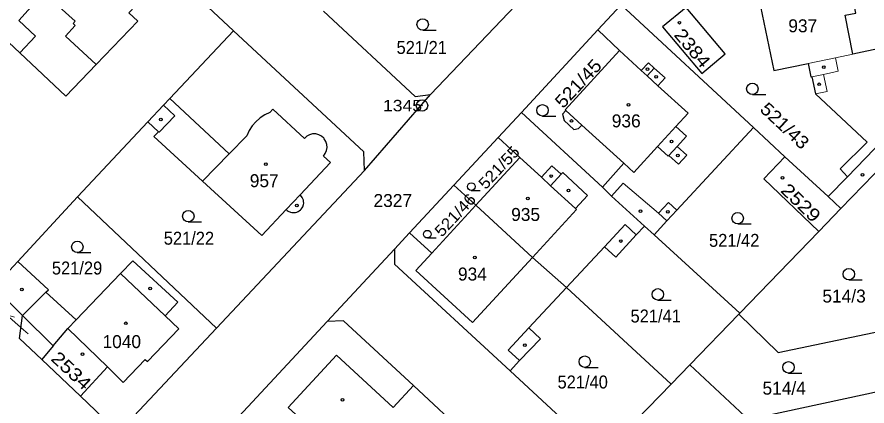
# Model space of a CAD drawing. Extents: x -679733 to -673243, y -1075091 to -1066557.
# Drawn here: x -675907.2 to -675795.7, y -1071743.4 to -1071692.3 of the extents above; entities that cross this region are included whole.
import ezdxf
from ezdxf.enums import TextEntityAlignment as Align

# ---------------------------------------------------------------- set-up
doc = ezdxf.new("R2010")
doc.units = 0
doc.header["$LTSCALE"] = 0.68
for name, color, linetype, lineweight in [('1', 7, 'Continuous', 25), ('3', 7, 'Continuous', 25), ('4', 7, 'Continuous', 13), ('5', 7, 'Continuous', 25), ('7', 7, 'Continuous', 13), ('8', 7, 'Continuous', 25)]:
    doc.layers.add(name, color=color, linetype=linetype, lineweight=lineweight)
doc.layers.add('2', color=7, linetype='Continuous')

msp = doc.modelspace()

# ---------------------------------------------------------------- linework, layer by layer
at = {"layer": '1'}
for p, q in [((-675878.79, -1071694.15), (-675887.14, -1071703.04)), ((-675830.97, -1071694.04), (-675841, -1071704.86)), ((-675861.59, -1071712.49), (-675852.95, -1071702.5)), ((-675806.42, -1071710.69), (-675810.54, -1071706.86)), ((-675844.06, -1071708.16), (-675849.86, -1071714.41)), ((-675800.74, -1071715.91), (-675806.42, -1071710.69)), ((-675907.1, -1071724.43), (-675899.25, -1071715.94)), ((-675800.74, -1071715.91), (-675799.07, -1071717.5)), ((-675801.99, -1071720.5), (-675799.07, -1071717.5)), ((-675824.85, -1071719.78), (-675823.6, -1071720.93)), ((-675812.35, -1071731.21), (-675823.6, -1071720.93)), ((-675857.65, -1071722.81), (-675866.48, -1071732.32)), ((-675821.35, -1071740.52), (-675835.1, -1071727.86)), ((-675812.49, -1071731.35), (-675818.92, -1071738)), ((-675866.48, -1071732.32), (-675883.86, -1071750.99)), ((-675898.85, -1071742.09), (-675895.31, -1071738.26)), ((-675842.49, -1071738.77), (-675830.43, -1071749.89))]:
    msp.add_line(p, q, dxfattribs=at)
for points in [[(-675878.79, -1071694.15), (-675896.71, -1071677.37), (-675899.7, -1071680.57)], [(-675911.25, -1071692.93), (-675906.83, -1071697.06), (-675900.77, -1071702.73), (-675896.78, -1071698.57), (-675891.33, -1071692.89), (-675892.51, -1071691.78), (-675890.02, -1071689.11), (-675897.46, -1071682.15), (-675897.72, -1071682.43), (-675899.7, -1071680.57)], [(-675852.95, -1071702.5), (-675838.08, -1071686.91), (-675843.98, -1071681.28), (-675846.79, -1071684.4)], [(-675793.62, -1071696.4), (-675797.49, -1071697.24), (-675798.53, -1071692.12), (-675797.11, -1071691.83), (-675797.78, -1071688.55), (-675799.2, -1071688.84), (-675799.95, -1071685.16), (-675810.38, -1071687.29), (-675810.92, -1071687.45), (-675811.29, -1071687.97), (-675810.91, -1071689.69), (-675810.4, -1071690.01), (-675809.84, -1071689.89), (-675807.89, -1071699.36), (-675803.38, -1071698.44), (-675803.02, -1071700.21), (-675802.88, -1071700.18), (-675802.42, -1071702.43), (-675795.65, -1071708.76), (-675799.17, -1071712.26), (-675798.23, -1071713.32), (-675800.74, -1071715.91)], [(-675823.6, -1071720.93), (-675821.93, -1071719.1), (-675820.61, -1071717.7), (-675810.54, -1071706.86), (-675827.92, -1071690.76), (-675830.97, -1071694.04)], [(-675866.98, -1071691.57), (-675854.95, -1071702.78), (-675852.95, -1071702.5)], [(-675861.59, -1071712.49), (-675861.67, -1071710.06), (-675878.79, -1071694.15)], [(-675830.97, -1071694.04), (-675828.15, -1071696.73), (-675835.26, -1071704.51), (-675835.15, -1071704.61), (-675835.59, -1071705.09), (-675835.41, -1071705.92), (-675834.12, -1071707.1), (-675833.5, -1071707), (-675833.06, -1071706.52), (-675827.55, -1071711.55), (-675830.38, -1071714.66)], [(-675799.07, -1071717.5), (-675791.87, -1071710.05), (-675790.93, -1071709.09), (-675793.62, -1071696.4)], [(-675887.14, -1071703.04), (-675887.97, -1071703.93), (-675890, -1071706.09)], [(-675877.02, -1071707.92), (-675879.37, -1071710.32), (-675887.14, -1071703.04)], [(-675869.48, -1071708.27), (-675873.6, -1071704.44), (-675874.01, -1071704.86)], [(-675874.01, -1071704.86), (-675874.666, -1071705.172), (-675875.273, -1071705.571), (-675875.319, -1071705.606), (-675875.861, -1071706.091), (-675876.33, -1071706.645), (-675876.719, -1071707.259), (-675877.02, -1071707.92)], [(-675824.85, -1071719.78), (-675829.16, -1071715.85), (-675830.38, -1071714.66), (-675841, -1071704.86), (-675844.06, -1071708.16)], [(-675890, -1071706.09), (-675899.25, -1071715.94), (-675880.99, -1071733.17), (-675861.59, -1071712.49)], [(-675890, -1071706.09), (-675888.62, -1071707.4), (-675889.23, -1071708.04), (-675882.87, -1071713.88), (-675875.05, -1071721.04), (-675871.85, -1071717.62), (-675871.73, -1071717.73), (-675871.59, -1071717.83), (-675871.3, -1071717.96), (-675871.14, -1071718), (-675870.99, -1071718.02), (-675870.8, -1071718.02), (-675870.64, -1071718), (-675870.49, -1071717.96), (-675870.3, -1071717.88), (-675870.15, -1071717.79), (-675870, -1071717.67), (-675869.89, -1071717.56), (-675869.78, -1071717.41), (-675869.7, -1071717.26), (-675869.6, -1071716.96), (-675869.57, -1071716.77), (-675869.58, -1071716.57), (-675869.61, -1071716.38), (-675869.67, -1071716.19), (-675869.75, -1071716.03), (-675869.84, -1071715.89), (-675870.03, -1071715.69), (-675866.07, -1071711.46), (-675866.99, -1071710.59)], [(-675866.99, -1071710.59), (-675866.737, -1071710.264), (-675866.569, -1071709.887), (-675866.497, -1071709.481), (-675866.525, -1071709.069), (-675866.651, -1071708.676), (-675866.867, -1071708.325), (-675866.921, -1071708.261), (-675867.23, -1071707.988), (-675867.595, -1071707.796), (-675867.996, -1071707.698), (-675868.409, -1071707.7), (-675868.809, -1071707.8), (-675869.173, -1071707.994), (-675869.48, -1071708.27)], [(-675844.06, -1071708.16), (-675841.21, -1071710.78), (-675846.99, -1071717.06)], [(-675806.42, -1071710.69), (-675809.19, -1071713.58), (-675801.99, -1071720.5)], [(-675846.99, -1071717.06), (-675849.86, -1071714.41), (-675855.69, -1071720.69)], [(-675846.99, -1071717.06), (-675852.76, -1071723.33), (-675855.69, -1071720.69), (-675857.65, -1071722.81)], [(-675835.1, -1071727.86), (-675839.56, -1071723.89), (-675846.99, -1071717.06)], [(-675835.1, -1071727.86), (-675830.1, -1071722.49), (-675828.63, -1071723.85), (-675825.93, -1071720.94), (-675824.85, -1071719.78)], [(-675801.99, -1071720.5), (-675812.35, -1071731.21), (-675812.49, -1071731.35)], [(-675857.65, -1071722.81), (-675857.64, -1071724.8), (-675842.49, -1071738.77)], [(-675907.1, -1071724.43), (-675907.67, -1071725.05), (-675910.21, -1071727.8), (-675906.48, -1071731.5), (-675902.43, -1071735.52)], [(-675895.31, -1071738.26), (-675893.25, -1071740.3), (-675890.39, -1071737.28), (-675890.08, -1071737.57), (-675885.94, -1071733.29), (-675887.76, -1071731.57), (-675886.08, -1071729.76), (-675891.97, -1071724.33), (-675893.63, -1071725.99), (-675899.41, -1071732.08), (-675903.39, -1071728.46), (-675903.07, -1071728.16), (-675907.1, -1071724.43)], [(-675842.49, -1071738.77), (-675841.27, -1071737.42), (-675838.48, -1071734.59), (-675840.01, -1071733.14), (-675835.1, -1071727.86)], [(-675812.49, -1071731.35), (-675807.31, -1071736.39), (-675792.86, -1071733.38)], [(-675903.94, -1071737.3), (-675906.87, -1071734.55), (-675906.48, -1071731.5)], [(-675855.18, -1071740.72), (-675864.35, -1071732.22), (-675866.48, -1071732.32)], [(-675902.43, -1071735.52), (-675900.51, -1071733.24), (-675895.31, -1071738.26)], [(-675898.85, -1071742.09), (-675893.86, -1071746.89), (-675880.99, -1071733.17)], [(-675810.37, -1071745.94), (-675809.26, -1071744.74), (-675791.2, -1071740.86), (-675792.86, -1071733.38)], [(-675902.43, -1071735.52), (-675903.94, -1071737.3), (-675898.85, -1071742.09)], [(-675855.18, -1071740.72), (-675857.84, -1071743.59), (-675865.26, -1071736.73), (-675871.59, -1071743.6), (-675863.02, -1071751.44), (-675865.29, -1071753.91), (-675859.18, -1071759.65)], [(-675857.95, -1071758.34), (-675856.83, -1071757.13), (-675853.02, -1071753.07), (-675847.84, -1071747.53), (-675855.18, -1071740.72)]]:
    msp.add_lwpolyline(points, dxfattribs=at)
for points in [[(-675817.31, -1071699.75), (-675814.28, -1071697.18), (-675819.4, -1071691.08), (-675822.49, -1071693.64)], [(-675819.88, -1071756.2), (-675813.38, -1071762.25), (-675810.72, -1071759.39), (-675809.82, -1071760.22), (-675807.94, -1071758.21), (-675808.84, -1071757.37), (-675807.21, -1071755.62), (-675803.72, -1071751.87), (-675810.37, -1071745.94), (-675818.92, -1071738), (-675821.35, -1071740.52), (-675830.43, -1071749.89), (-675821.61, -1071758.08)]]:
    msp.add_lwpolyline(points, close=True, dxfattribs=at)
at = {"layer": '3'}
for p, q in [((-675853.953, -1071694.07), (-675852.203, -1071694.07)), ((-675810.693, -1071702.53), (-675808.943, -1071702.53)), ((-675838.243, -1071705.34), (-675836.493, -1071705.34)), ((-675847.575, -1071715.1), (-675846.403, -1071715.1)), ((-675884.713, -1071719.23), (-675882.963, -1071719.23)), ((-675812.623, -1071719.51), (-675810.873, -1071719.51)), ((-675853.345, -1071721.35), (-675852.173, -1071721.35)), ((-675899.273, -1071723.27), (-675897.523, -1071723.27)), ((-675798.043, -1071726.84), (-675796.293, -1071726.84)), ((-675823.093, -1071729.5), (-675821.343, -1071729.5)), ((-675832.693, -1071738.33), (-675830.943, -1071738.33)), ((-675805.953, -1071739.07), (-675804.203, -1071739.07))]:
    msp.add_line(p, q, dxfattribs=at)
for centre, radius in [((-675853.9529, -1071693.3198), 0.75), ((-675810.6929, -1071701.7798), 0.75), ((-675838.2429, -1071704.5898), 0.75), ((-675847.5752, -1071714.5974), 0.5025), ((-675884.7129, -1071718.4798), 0.75), ((-675812.6229, -1071718.7598), 0.75), ((-675853.3452, -1071720.8474), 0.5025), ((-675899.2729, -1071722.5198), 0.75), ((-675798.0429, -1071726.0898), 0.75), ((-675823.0929, -1071728.7498), 0.75), ((-675832.6929, -1071737.5798), 0.75), ((-675805.9529, -1071738.3198), 0.75)]:
    msp.add_circle(centre, radius, dxfattribs=at)
at = {"layer": '4'}
for p, q in [((-675899.57, -1071692.89), (-675903.65, -1071689.19)), ((-675906.97, -1071692.82), (-675904.95, -1071690.58)), ((-675904.78, -1071694.87), (-675906.97, -1071692.82)), ((-675899.84, -1071693.19), (-675899.57, -1071692.89)), ((-675899.54, -1071693.46), (-675899.84, -1071693.19)), ((-675900.84, -1071694.88), (-675899.54, -1071693.46)), ((-675906.83, -1071697.06), (-675904.78, -1071694.87)), ((-675896.78, -1071698.57), (-675900.84, -1071694.88)), ((-675803.38, -1071698.44), (-675799.78, -1071697.71)), ((-675799.78, -1071697.71), (-675797.49, -1071697.24)), ((-675799.78, -1071697.71), (-675799.42, -1071699.47)), ((-675825.27, -1071699.37), (-675824.33, -1071698.35)), ((-675824.33, -1071698.35), (-675823.57, -1071699.04)), ((-675823.57, -1071699.04), (-675824.51, -1071700.06)), ((-675824.51, -1071700.06), (-675823.08, -1071701.37)), ((-675823.57, -1071699.04), (-675822.15, -1071700.34)), ((-675801.36, -1071699.87), (-675802.88, -1071700.18)), ((-675799.42, -1071699.47), (-675801.36, -1071699.87)), ((-675801.36, -1071699.87), (-675800.9, -1071702.12)), ((-675822.15, -1071700.34), (-675823.08, -1071701.37)), ((-675823.08, -1071701.37), (-675819.13, -1071704.98)), ((-675800.9, -1071702.12), (-675802.42, -1071702.43)), ((-675887.97, -1071703.93), (-675886.49, -1071705.32)), ((-675886.49, -1071705.32), (-675888.52, -1071707.48)), ((-675835.15, -1071704.61), (-675833.06, -1071706.52)), ((-675820.73, -1071706.73), (-675819.13, -1071704.98)), ((-675823.13, -1071709.36), (-675820.73, -1071706.73)), ((-675820.73, -1071706.73), (-675819.35, -1071707.99)), ((-675888.52, -1071707.48), (-675888.62, -1071707.4)), ((-675819.35, -1071707.99), (-675820.57, -1071709.33)), ((-675793.52, -1071708.45), (-675798.23, -1071713.32)), ((-675826.24, -1071712.76), (-675823.13, -1071709.36)), ((-675821.75, -1071710.63), (-675823.13, -1071709.36)), ((-675820.57, -1071709.33), (-675821.65, -1071710.52)), ((-675820.57, -1071709.33), (-675819.31, -1071710.48)), ((-675879.37, -1071710.32), (-675882.87, -1071713.88)), ((-675841.21, -1071710.78), (-675838.38, -1071713.38)), ((-675821.65, -1071710.52), (-675821.75, -1071710.63)), ((-675820.39, -1071711.66), (-675821.65, -1071710.52)), ((-675819.31, -1071710.48), (-675820.39, -1071711.66)), ((-675838.38, -1071713.38), (-675837, -1071711.87)), ((-675837, -1071711.87), (-675835.78, -1071712.99)), ((-675827.55, -1071711.55), (-675826.24, -1071712.76)), ((-675838.38, -1071713.38), (-675837.17, -1071714.5)), ((-675835.78, -1071712.99), (-675837.17, -1071714.5)), ((-675835.78, -1071712.99), (-675835.58, -1071712.77)), ((-675835.58, -1071712.77), (-675832.31, -1071715.77)), ((-675837.17, -1071714.5), (-675833.89, -1071717.5)), ((-675829.16, -1071715.85), (-675827.63, -1071714.17)), ((-675827.63, -1071714.17), (-675823.01, -1071718.09)), ((-675870.03, -1071715.69), (-675871.85, -1071717.62)), ((-675832.31, -1071715.77), (-675833.89, -1071717.5)), ((-675823.01, -1071718.09), (-675821.71, -1071716.68)), ((-675821.71, -1071716.68), (-675820.61, -1071717.7)), ((-675833.78, -1071717.6), (-675839.56, -1071723.89)), ((-675833.89, -1071717.5), (-675833.78, -1071717.6)), ((-675823.01, -1071718.09), (-675821.93, -1071719.1)), ((-675830.1, -1071722.49), (-675827.38, -1071719.56)), ((-675827.38, -1071719.56), (-675825.93, -1071720.94)), ((-675854.85, -1071725.6), (-675852.76, -1071723.33)), ((-675839.56, -1071723.89), (-675845.34, -1071730.18)), ((-675847.43, -1071732.46), (-675854.85, -1071725.6)), ((-675893.63, -1071725.99), (-675887.76, -1071731.57)), ((-675903.39, -1071728.46), (-675906.48, -1071731.5)), ((-675845.34, -1071730.18), (-675847.43, -1071732.46)), ((-675900.51, -1071733.24), (-675899.41, -1071732.08)), ((-675842.73, -1071736.06), (-675840.01, -1071733.14)), ((-675841.27, -1071737.42), (-675842.73, -1071736.06))]:
    msp.add_line(p, q, dxfattribs=at)
msp.add_lwpolyline([(-675828.15, -1071696.73), (-675825.27, -1071699.37), (-675824.51, -1071700.06)], dxfattribs=at)
at = {"layer": '5'}
for centre in [(-675820.2768, -1071693.0892), (-675824.4468, -1071699.1892), (-675801.3368, -1071698.9192), (-675823.3268, -1071700.1992), (-675801.9368, -1071701.1792), (-675826.9568, -1071703.8692), (-675888.3268, -1071705.7892), (-675834.4368, -1071705.9892), (-675821.2868, -1071708.6992), (-675820.4668, -1071710.5092), (-675874.5268, -1071711.6592), (-675837.1068, -1071713.2192), (-675806.7368, -1071713.4492), (-675796.2568, -1071713.0592), (-675834.8168, -1071715.1192), (-675840.1468, -1071716.1692), (-675870.4768, -1071717.0792), (-675825.3768, -1071717.8192), (-675821.7968, -1071717.9092), (-675827.9568, -1071721.7492), (-675847.1268, -1071723.9092), (-675906.5368, -1071728.1092), (-675889.7168, -1071727.9692), (-675892.9068, -1071732.5492), (-675840.5568, -1071735.4092), (-675898.6068, -1071736.5892), (-675864.4868, -1071742.5892)]:
    msp.add_circle(centre, 0.175, dxfattribs=at)
at = {"layer": '7'}
msp.add_lwpolyline([(-675905.71, -1071733.94), (-675906.32, -1071733.41), (-675908.585, -1071731.441), (-675907.501, -1071731.72)], dxfattribs=at)
at = {"layer": '8'}
for radius in [0.75, 0.03]:
    msp.add_circle((-675854.04, -1071703.9698), radius, dxfattribs=at)

# ---------------------------------------------------------------- texts
at = {"layer": '2'}
for s, p in [('937', (-675804.079, -1071694.35)), ('936', (-675827.249, -1071706.83)), ('957', (-675874.749, -1071714.68)), ('2327', (-675857.88, -1071717.279)), ('935', (-675840.449, -1071719.11)), ('934', (-675847.429, -1071726.93)), ('514/3', (-675798.66, -1071729.82)), ('1040', (-675893.44, -1071735.8)), ('514/4', (-675806.52, -1071741.91))]:
    msp.add_text(s, height=1.7, dxfattribs=at).set_placement(p, align=Align.CENTER)
for s, height, rotation, width, p in [('2384', 1.7, 310, 1.15, (-675819.205, -1071696.9696)), ('521/45', 1.7, 47, 1.1, (-675832.9274, -1071701.6532)), ('521/43', 1.7, 317, 1.1, (-675807.0232, -1071707.2316)), ('521/55', 1.5, 47, 1.1, (-675843.3925, -1071712.6095)), ('2529', 1.7, 316, 1.2, (-675804.916, -1071717.3307)), ('521/46', 1.5, 47, 1.1, (-675849.1425, -1071718.8495)), ('2534', 1.7, 317, 1.2, (-675900.6432, -1071739.381))]:
    msp.add_text(s, height=height, rotation=rotation, dxfattribs=dict(at, width=width)).set_placement(p, align=Align.CENTER)
at = {"layer": '2', "width": 0.95}
for s, p in [('521/21', (-675854.079, -1071697.19)), ('521/22', (-675884.629, -1071722.229)), ('521/42', (-675813.079, -1071722.509)), ('521/29', (-675899.309, -1071726.14)), ('521/41', (-675823.379, -1071732.44)), ('521/40', (-675832.959, -1071741.1))]:
    msp.add_text(s, height=1.7, dxfattribs=at).set_placement(p, align=Align.CENTER)
at = {"layer": '8', "width": 1.15}
msp.add_text('1345', height=1.5, dxfattribs=at).set_placement((-675854.039, -1071704.72), align=Align.RIGHT)

doc.saveas('drawing.dxf')
